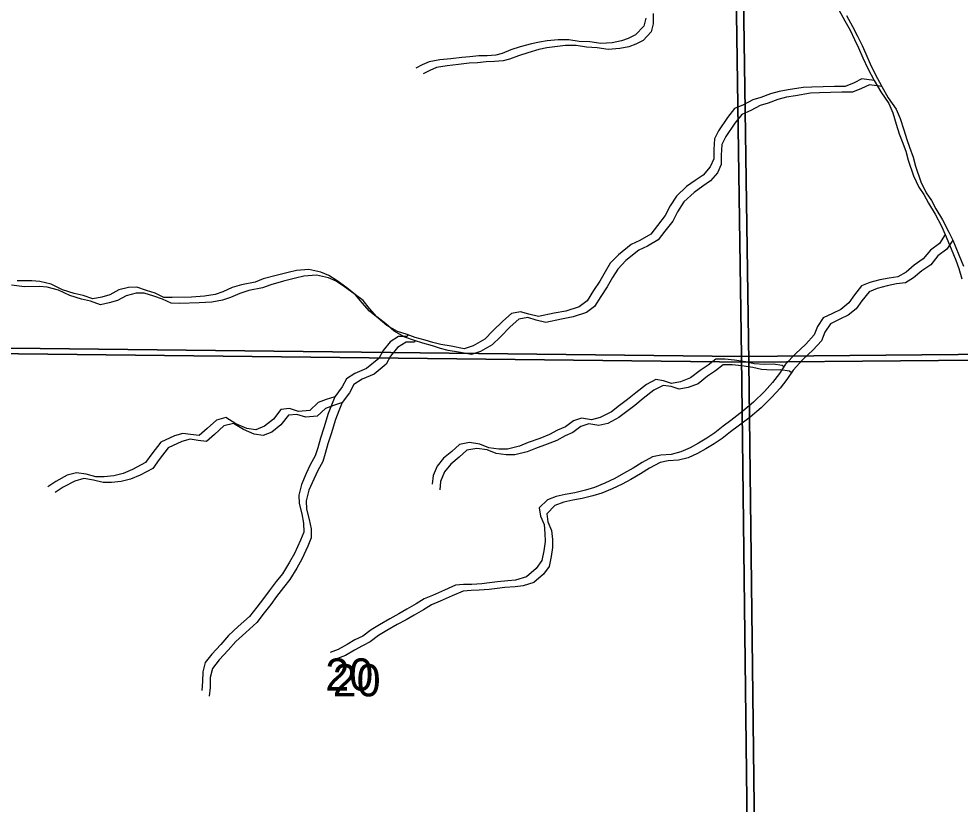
# Model space of a CAD drawing. Extents: x -21.1 to 50.3, y 0 to 22.1.
# Drawn here: x 45.249 to 46.473, y 16.088 to 17.109 of the extents above; entities that cross this region are included whole.
import ezdxf

# ---------------------------------------------------------------- set-up
doc = ezdxf.new("R2010")
doc.units = 0
for name, color, linetype in [('GM_X_Major_River', 7, 'Continuous'), ('GM_X_Minor_River', 7, 'Continuous'), ('GM_X_Section', 7, 'Continuous'), ('GM_X_Section_Text', 7, 'Continuous')]:
    doc.layers.add(name, color=color, linetype=linetype)

msp = doc.modelspace()

# ---------------------------------------------------------------- linework, layer by layer
at = {"layer": 'GM_X_Major_River'}
for points in [[(46.3152, 17.1209), (46.3229, 17.1066), (46.3299, 17.0941), (46.3356, 17.082), (46.3407, 17.0711), (46.3461, 17.0582), (46.3526, 17.0446), (46.3611, 17.0287), (46.3696, 17.014), (46.3799, 16.9989), (46.385, 16.9868), (46.3896, 16.972), (46.3935, 16.9595), (46.3974, 16.9497), (46.4021, 16.9368), (46.4052, 16.9251), (46.4122, 16.9047), (46.4188, 16.8903), (46.4257, 16.8805), (46.4314, 16.8695), (46.4403, 16.8552), (46.4484, 16.8393), (46.4534, 16.8287), (46.4611, 16.8098), (46.4673, 16.7951), (46.4708, 16.7845), (46.4747, 16.7712)], [(46.3249, 17.1134), (46.3326, 17.0991), (46.3395, 17.0866), (46.3453, 17.0745), (46.3503, 17.0636), (46.3557, 17.0507), (46.3623, 17.0371), (46.3708, 17.0212), (46.3792, 17.0065), (46.3896, 16.9914), (46.3946, 16.9793), (46.3993, 16.9645), (46.4032, 16.952), (46.407, 16.9422), (46.4117, 16.9293), (46.4148, 16.9176), (46.4218, 16.8972), (46.4284, 16.8828), (46.4353, 16.873), (46.4411, 16.862), (46.4499, 16.8477), (46.458, 16.8318), (46.463, 16.8212), (46.4708, 16.8023), (46.477, 16.7876)]]:
    msp.add_lwpolyline(points, dxfattribs=at)
at = {"layer": 'GM_X_Minor_River'}
for points in [[(46.0641, 17.1098), (46.0615, 17.0995), (46.0509, 17.0884), (46.0414, 17.0834), (46.0327, 17.0803), (46.0205, 17.078), (46.0057, 17.0768), (45.9912, 17.079), (45.9775, 17.0796), (45.9642, 17.0819), (45.9501, 17.0818), (45.936, 17.0802), (45.9258, 17.0786), (45.9155, 17.0766), (45.901, 17.0724), (45.8889, 17.0685), (45.8775, 17.0639), (45.8691, 17.0619), (45.8581, 17.0611), (45.8471, 17.0607), (45.8356, 17.0595), (45.825, 17.0587), (45.8109, 17.0571), (45.7965, 17.0555), (45.7824, 17.0531), (45.7737, 17.0493), (45.7653, 17.045)], [(46.0737, 17.1159), (46.0738, 17.1023), (46.0712, 17.092), (46.0606, 17.0809), (46.0511, 17.0759), (46.0423, 17.0728), (46.0302, 17.0705), (46.0153, 17.0693), (46.0009, 17.0715), (45.9871, 17.0721), (45.9738, 17.0743), (45.9597, 17.0743), (45.9457, 17.0727), (45.9354, 17.0711), (45.9251, 17.0691), (45.9107, 17.0649), (45.8985, 17.061), (45.8871, 17.0564), (45.8788, 17.0544), (45.8677, 17.0536), (45.8567, 17.0532), (45.8453, 17.052), (45.8346, 17.0512), (45.8206, 17.0496), (45.8061, 17.048), (45.792, 17.0456), (45.7833, 17.0418), (45.7749, 17.0375)], [(46.3611, 17.0287), (46.3451, 17.0308), (46.3349, 17.0258), (46.3231, 17.0212), (46.3094, 17.0211), (46.2945, 17.0206), (46.2801, 17.0202), (46.2687, 17.0197), (46.2493, 17.0166), (46.2375, 17.0146), (46.2261, 17.0115), (46.2135, 17.0069), (46.2033, 17.0038), (46.1911, 16.9973), (46.1794, 16.9923), (46.1703, 16.9808), (46.1586, 16.9636), (46.1533, 16.953), (46.1526, 16.9393), (46.1527, 16.9271), (46.1478, 16.9165), (46.1387, 16.9058), (46.1285, 16.8989), (46.1171, 16.8909), (46.1039, 16.8786), (46.0956, 16.8657), (46.0895, 16.8535), (46.0793, 16.8405), (46.0707, 16.8291), (46.0566, 16.821), (46.0452, 16.8156), (46.0286, 16.8022), (46.018, 16.7912), (46.0112, 16.7801), (46.0044, 16.7679), (45.9961, 16.7557), (45.9878, 16.7424), (45.9775, 16.7347), (45.9601, 16.7289), (45.9449, 16.7262), (45.9247, 16.7219), (45.9121, 16.7249), (45.9011, 16.7282), (45.8897, 16.7259), (45.8783, 16.7159), (45.8654, 16.7033), (45.8548, 16.6926), (45.8397, 16.6838), (45.8279, 16.6799), (45.8111, 16.6833), (45.7978, 16.6855), (45.7875, 16.6881), (45.7772, 16.6914), (45.7646, 16.6948), (45.7539, 16.6985), (45.7413, 16.7026), (45.7276, 16.7105), (45.7165, 16.72), (45.705, 16.729), (45.6955, 16.74), (45.687, 16.7502), (45.6756, 16.7592), (45.6629, 16.7683), (45.6523, 16.7754), (45.642, 16.7796), (45.6263, 16.7833), (45.61, 16.782), (45.5993, 16.7793), (45.5837, 16.7754), (45.567, 16.7708), (45.5564, 16.7666), (45.5385, 16.7634), (45.5267, 16.7596), (45.5146, 16.7542), (45.5043, 16.7507), (45.4906, 16.7483), (45.4739, 16.7471), (45.4484, 16.7466), (45.4377, 16.7469), (45.4263, 16.7522), (45.4152, 16.7559), (45.4026, 16.76), (45.392, 16.7599), (45.3791, 16.7565), (45.3677, 16.7503), (45.357, 16.7472), (45.3456, 16.7449), (45.3327, 16.7494), (45.3212, 16.7519), (45.306, 16.7568), (45.2911, 16.7639), (45.2766, 16.7677), (45.2663, 16.7684), (45.2469, 16.7682)], [(46.3708, 17.0212), (46.3547, 17.0233), (46.3445, 17.0183), (46.3327, 17.0137), (46.319, 17.0136), (46.3042, 17.0131), (46.2897, 17.0127), (46.2783, 17.0122), (46.2589, 17.0091), (46.2471, 17.0071), (46.2357, 17.004), (46.2232, 16.9994), (46.2129, 16.9963), (46.2008, 16.9898), (46.189, 16.9848), (46.1799, 16.9733), (46.1682, 16.9561), (46.163, 16.9455), (46.1623, 16.9318), (46.1623, 16.9196), (46.1574, 16.909), (46.1484, 16.8983), (46.1381, 16.8914), (46.1268, 16.8834), (46.1135, 16.8711), (46.1052, 16.8582), (46.0992, 16.846), (46.089, 16.833), (46.0803, 16.8216), (46.0663, 16.8135), (46.0549, 16.8081), (46.0382, 16.7947), (46.0276, 16.7837), (46.0208, 16.7726), (46.014, 16.7604), (46.0057, 16.7482), (45.9974, 16.7349), (45.9872, 16.7272), (45.9697, 16.7214), (45.9545, 16.7187), (45.9343, 16.7144), (45.9218, 16.7174), (45.9107, 16.7207), (45.8993, 16.7184), (45.8879, 16.7084), (45.8751, 16.6958), (45.8645, 16.6851), (45.8493, 16.6763), (45.8375, 16.6724), (45.8208, 16.6758), (45.8074, 16.678), (45.7971, 16.6806), (45.7868, 16.6839), (45.7742, 16.6873), (45.7636, 16.691), (45.751, 16.6951), (45.7372, 16.703), (45.7261, 16.7125), (45.7147, 16.7215), (45.7051, 16.7325), (45.6967, 16.7427), (45.6852, 16.7517), (45.6726, 16.7608), (45.6619, 16.7679), (45.6516, 16.7721), (45.636, 16.7758), (45.6196, 16.7745), (45.609, 16.7718), (45.5934, 16.7679), (45.5767, 16.7633), (45.566, 16.7591), (45.5481, 16.7559), (45.5364, 16.7521), (45.5242, 16.7467), (45.514, 16.7432), (45.5003, 16.7408), (45.4835, 16.7396), (45.458, 16.7391), (45.4474, 16.7394), (45.4359, 16.7447), (45.4249, 16.7484), (45.4123, 16.7525), (45.4016, 16.7524), (45.3887, 16.7489), (45.3773, 16.7428), (45.3667, 16.7397), (45.3553, 16.7374), (45.3423, 16.7419), (45.3309, 16.7444), (45.3156, 16.7493), (45.3007, 16.7564), (45.2862, 16.7602), (45.276, 16.7609), (45.2565, 16.7607), (45.2398, 16.7629)], [(46.4534, 16.8287), (46.4457, 16.8171), (46.4343, 16.8083), (46.4248, 16.7968), (46.4131, 16.7888), (46.4025, 16.7796), (46.3918, 16.7735), (46.3804, 16.7719), (46.3683, 16.7696), (46.3553, 16.7661), (46.3447, 16.7618), (46.3353, 16.75), (46.3281, 16.7397), (46.3175, 16.7313), (46.3068, 16.7259), (46.2947, 16.7201), (46.2871, 16.7091), (46.283, 16.698), (46.2721, 16.6862), (46.2588, 16.6736), (46.2459, 16.6599), (46.238, 16.6477), (46.2289, 16.6362), (46.2183, 16.6247), (46.2043, 16.6106), (46.1903, 16.5988), (46.1748, 16.5869), (46.1645, 16.5796), (46.1539, 16.5708), (46.1433, 16.5639), (46.1327, 16.5574), (46.1217, 16.5513), (46.1095, 16.5459), (46.097, 16.5428), (46.0837, 16.5419), (46.073, 16.5396), (46.0594, 16.5323), (46.0476, 16.525), (46.0351, 16.5177), (46.0237, 16.5116), (46.0108, 16.5055), (45.9975, 16.4997), (45.9857, 16.4962), (45.9717, 16.4927), (45.9595, 16.4907), (45.9477, 16.488), (45.9363, 16.4838), (45.9257, 16.4731), (45.9273, 16.4624), (45.9319, 16.4514), (45.9331, 16.4397), (45.9332, 16.4294), (45.9314, 16.4173), (45.9288, 16.4047), (45.9216, 16.3944), (45.9091, 16.3837), (45.895, 16.3794), (45.8848, 16.3782), (45.8715, 16.377), (45.8612, 16.3758), (45.8509, 16.3746), (45.838, 16.3738), (45.8273, 16.3734), (45.817, 16.3726), (45.8026, 16.3664), (45.7871, 16.3595), (45.776, 16.3549), (45.7658, 16.3483), (45.7537, 16.3414), (45.743, 16.3353), (45.7313, 16.3291), (45.718, 16.3211), (45.707, 16.3146), (45.6964, 16.3065), (45.6861, 16.3015), (45.6759, 16.2958), (45.6641, 16.2889), (45.6539, 16.285)], [(46.463, 16.8212), (46.4553, 16.8096), (46.4439, 16.8008), (46.4345, 16.7893), (46.4227, 16.7813), (46.4121, 16.7721), (46.4015, 16.766), (46.3901, 16.7644), (46.3779, 16.7621), (46.365, 16.7586), (46.3543, 16.7543), (46.3449, 16.7425), (46.3377, 16.7322), (46.3271, 16.7238), (46.3165, 16.7184), (46.3043, 16.7126), (46.2968, 16.7016), (46.2927, 16.6905), (46.2817, 16.6787), (46.2684, 16.6661), (46.2556, 16.6524), (46.2476, 16.6402), (46.2386, 16.6287), (46.228, 16.6172), (46.214, 16.6031), (46.2, 16.5913), (46.1844, 16.5794), (46.1742, 16.5721), (46.1636, 16.5633), (46.153, 16.5564), (46.1423, 16.5499), (46.1313, 16.5438), (46.1192, 16.5384), (46.1066, 16.5353), (46.0933, 16.5344), (46.0827, 16.5321), (46.069, 16.5248), (46.0573, 16.5175), (46.0447, 16.5102), (46.0334, 16.5041), (46.0204, 16.4979), (46.0072, 16.4922), (45.9954, 16.4887), (45.9813, 16.4852), (45.9691, 16.4832), (45.9574, 16.4805), (45.946, 16.4763), (45.9354, 16.4656), (45.9369, 16.4549), (45.9416, 16.4439), (45.9428, 16.4322), (45.9428, 16.4219), (45.941, 16.4098), (45.9384, 16.3972), (45.9312, 16.3869), (45.9187, 16.3762), (45.9047, 16.3719), (45.8944, 16.3707), (45.8811, 16.3695), (45.8708, 16.3683), (45.8606, 16.3671), (45.8476, 16.3663), (45.837, 16.3659), (45.8267, 16.3651), (45.8123, 16.3589), (45.7967, 16.352), (45.7857, 16.3473), (45.7754, 16.3408), (45.7633, 16.3339), (45.7527, 16.3278), (45.7409, 16.3216), (45.7276, 16.3136), (45.7166, 16.3071), (45.706, 16.299), (45.6958, 16.294), (45.6855, 16.2883), (45.6738, 16.2814), (45.6635, 16.2775)], [(45.7547, 16.6983), (45.7539, 16.6962), (45.7429, 16.6962), (45.7319, 16.6893), (45.7228, 16.6778), (45.7172, 16.6675), (45.7013, 16.6545), (45.6861, 16.648), (45.6751, 16.6411), (45.6694, 16.6304), (45.66, 16.6175), (45.6555, 16.6068), (45.6514, 16.5958), (45.6458, 16.5771), (45.6413, 16.5638), (45.6379, 16.5512), (45.6345, 16.541), (45.6281, 16.5292), (45.6229, 16.5181), (45.6165, 16.5036), (45.6131, 16.4899), (45.6136, 16.4789), (45.6171, 16.4656), (45.6194, 16.4535), (45.6195, 16.4417), (45.6154, 16.4311), (45.6075, 16.4139), (45.6011, 16.4025), (45.592, 16.3876), (45.5837, 16.3773), (45.5746, 16.3655), (45.5671, 16.3552), (45.5584, 16.3441), (45.5489, 16.3319), (45.5345, 16.3189), (45.5217, 16.3071), (45.5118, 16.2956), (45.5001, 16.283), (45.4914, 16.272), (45.4884, 16.2602), (45.4881, 16.2473), (45.487, 16.2359)], [(45.7643, 16.6908), (45.7636, 16.6887), (45.7525, 16.6887), (45.7415, 16.6818), (45.7325, 16.6703), (45.7268, 16.66), (45.7109, 16.647), (45.6957, 16.6405), (45.6847, 16.6336), (45.6791, 16.6229), (45.6696, 16.61), (45.6651, 16.5993), (45.661, 16.5883), (45.6554, 16.5696), (45.6509, 16.5563), (45.6475, 16.5437), (45.6442, 16.5335), (45.6378, 16.5217), (45.6325, 16.5106), (45.6261, 16.4961), (45.6228, 16.4824), (45.6232, 16.4714), (45.6267, 16.4581), (45.6291, 16.446), (45.6291, 16.4342), (45.625, 16.4236), (45.6171, 16.4064), (45.6107, 16.395), (45.6016, 16.3801), (45.5933, 16.3698), (45.5843, 16.358), (45.5767, 16.3477), (45.568, 16.3366), (45.5586, 16.3244), (45.5442, 16.3114), (45.5313, 16.2996), (45.5215, 16.2881), (45.5097, 16.2755), (45.501, 16.2645), (45.4981, 16.2527), (45.4978, 16.2398), (45.4967, 16.2284)], [(46.2437, 16.6564), (46.2414, 16.6583), (46.2296, 16.6601), (46.2185, 16.6597), (46.2048, 16.6604), (46.1938, 16.663), (46.1793, 16.6652), (46.1667, 16.6666), (46.1553, 16.6666), (46.1451, 16.6589), (46.1348, 16.652), (46.1223, 16.6421), (46.1094, 16.6371), (46.0976, 16.6351), (46.0873, 16.6385), (46.077, 16.6399), (46.0649, 16.6338), (46.0513, 16.6227), (46.0403, 16.6139), (46.03, 16.6062), (46.0194, 16.5982), (46.005, 16.5905), (45.9936, 16.5878), (45.9806, 16.59), (45.97, 16.5865), (45.9598, 16.5785), (45.9495, 16.5742), (45.9389, 16.5685), (45.9264, 16.5635), (45.9112, 16.5581), (45.9002, 16.5535), (45.8842, 16.5496), (45.8731, 16.5495), (45.8602, 16.5513), (45.8484, 16.5562), (45.835, 16.558), (45.8221, 16.5557), (45.8119, 16.5465), (45.8013, 16.5377), (45.793, 16.5274), (45.7877, 16.5152), (45.7866, 16.5042)], [(46.2533, 16.6489), (46.251, 16.6508), (46.2392, 16.6526), (46.2282, 16.6522), (46.2145, 16.6529), (46.2034, 16.6555), (46.1889, 16.6577), (46.1764, 16.6591), (46.1649, 16.6591), (46.1547, 16.6514), (46.1445, 16.6445), (46.132, 16.6346), (46.1191, 16.6296), (46.1073, 16.6276), (46.097, 16.631), (46.0867, 16.6324), (46.0745, 16.6263), (46.0609, 16.6152), (46.0499, 16.6064), (46.0397, 16.5987), (46.0291, 16.5907), (46.0146, 16.583), (46.0032, 16.5803), (45.9903, 16.5825), (45.9796, 16.579), (45.9694, 16.571), (45.9592, 16.5667), (45.9485, 16.561), (45.936, 16.556), (45.9208, 16.5506), (45.9098, 16.546), (45.8938, 16.5421), (45.8828, 16.542), (45.8698, 16.5438), (45.858, 16.5487), (45.8447, 16.5505), (45.8317, 16.5482), (45.8215, 16.539), (45.8109, 16.5302), (45.8026, 16.5199), (45.7973, 16.5077), (45.7963, 16.4967)], [(45.6601, 16.6177), (45.6486, 16.614), (45.6383, 16.6101), (45.6274, 16.5998), (45.6129, 16.5986), (45.6011, 16.6023), (45.59, 16.6011), (45.5802, 16.5885), (45.5685, 16.5793), (45.5571, 16.5747), (45.5456, 16.5766), (45.5315, 16.5826), (45.5185, 16.5905), (45.506, 16.5874), (45.4939, 16.5763), (45.4837, 16.5671), (45.4726, 16.5685), (45.4623, 16.57), (45.4517, 16.5669), (45.4338, 16.5588), (45.4221, 16.5436), (45.4138, 16.5321), (45.3971, 16.5233), (45.385, 16.5179), (45.3728, 16.5148), (45.3603, 16.5136), (45.3492, 16.5135), (45.3366, 16.5169), (45.3241, 16.5187), (45.3123, 16.5156), (45.2975, 16.5076), (45.2869, 16.5007)], [(45.6698, 16.6102), (45.6582, 16.6065), (45.648, 16.6026), (45.637, 16.5923), (45.6225, 16.5911), (45.6107, 16.5948), (45.5997, 16.5936), (45.5899, 16.581), (45.5781, 16.5718), (45.5667, 16.5672), (45.5553, 16.5691), (45.5412, 16.5751), (45.5282, 16.583), (45.5156, 16.5798), (45.5035, 16.5688), (45.4933, 16.5596), (45.4822, 16.561), (45.472, 16.5625), (45.4613, 16.5594), (45.4435, 16.5513), (45.4318, 16.5361), (45.4235, 16.5246), (45.4068, 16.5158), (45.3946, 16.5104), (45.3824, 16.5073), (45.3699, 16.5061), (45.3588, 16.506), (45.3463, 16.5094), (45.3337, 16.5112), (45.3219, 16.5081), (45.3071, 16.5001), (45.2965, 16.4932)]]:
    msp.add_lwpolyline(points, dxfattribs=at)
at = {"layer": 'GM_X_Section'}
for points in [[(46.1737, 17.6801), (46.1885, 16.6701), (45.1628, 16.6817), (45.1486, 17.7019), (45.7604, 17.6964)], [(46.1834, 17.6726), (46.1982, 16.6626), (45.1724, 16.6742), (45.1583, 17.6944), (45.7701, 17.6889)], [(46.1737, 17.6801), (47.1584, 17.6908), (47.1739, 16.679), (46.1885, 16.6701)], [(46.1834, 17.6726), (47.168, 17.6833), (47.1836, 16.6715), (46.1982, 16.6626)], [(45.1628, 16.6817), (46.1885, 16.6701), (46.2007, 15.6608), (45.1757, 15.6626)], [(46.1885, 16.6701), (47.1739, 16.679), (47.1908, 16.2808), (47.1998, 15.6592), (46.2007, 15.6608)], [(45.1724, 16.6742), (46.1982, 16.6626), (46.2103, 15.6533), (45.1854, 15.6551)], [(46.1982, 16.6626), (47.1836, 16.6715), (47.2004, 16.2733), (47.2094, 15.6517), (46.2103, 15.6533)]]:
    msp.add_lwpolyline(points, close=True, dxfattribs=at)

# ---------------------------------------------------------------- texts
at = {"layer": 'GM_X_Section_Text'}
for p in [(45.6476, 16.2357), (45.6572, 16.2282)]:
    msp.add_text('20', height=0.04186, rotation=0, dxfattribs=at).set_placement(p)

doc.saveas('drawing.dxf')
